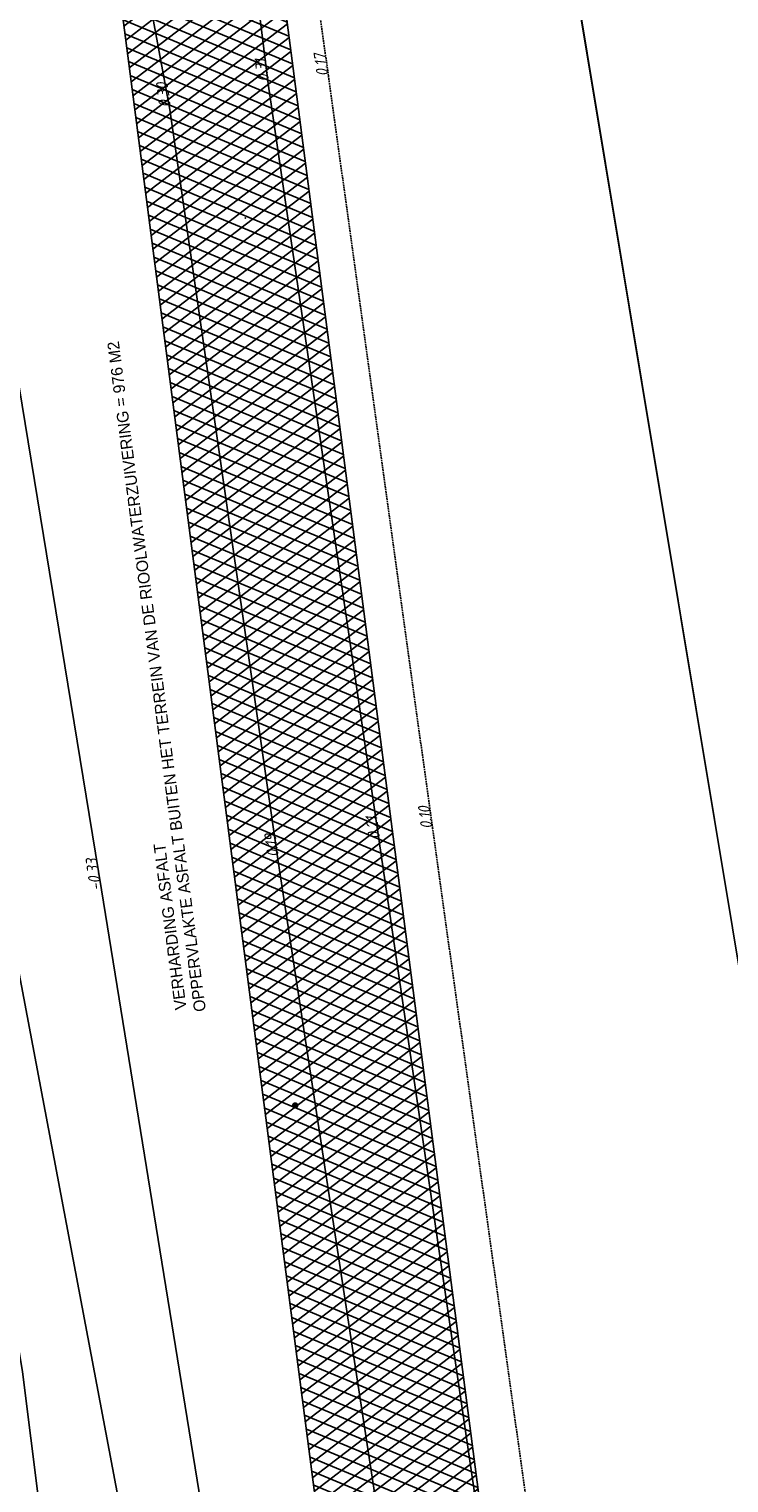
# Model space of a CAD drawing. Extents: x 117893332 to 118394757, y 454959407 to 455669244.
# Tile 300 of 330: x 118293089 to 118314631, y 455246110 to 455290844. Entities that reach past the tile are written whole.
import ezdxf

# ---------------------------------------------------------------- set-up
doc = ezdxf.new("R2010")
doc.units = 0
doc.header["$LTSCALE"] = 200
doc.linetypes.add('HIDDEN', pattern=[0.375, 0.25, -0.125])
doc.layers.get('0').update_dxf_attribs({"linetype": 'CONTINUOUS'})
doc.layers.add('INFO', color=6, linetype='CONTINUOUS', plot=False)
for name, color, linetype in [('ZU_B_-_MB0090--MAAIVELD_DUN~-_001--', 1, 'CONTINUOUS'), ('ZU_B_-_XX------extern-TER-D02S', 231, 'HIDDEN'), ('ZU_B_-_XX------extern-TOPOT16', 231, 'CONTINUOUS'), ('ZU_B_A_EB00----KADASTER~-_-----', 1, 'CONTINUOUS'), ('ZU_B_A_EV02----_kant rijbaan ov betonstraatstenen~-_-----', 253, 'CONTINUOUS'), ('ZU_N_-_AV01----_arcering verharding gv asfalt__18_^200~-_-----', 253, 'CONTINUOUS'), ('ZU_N_A_EV01----_kant verharding gv asfalt~k_-----', 253, 'CONTINUOUS'), ('ZU_N_A_HV01----_arcering verharding gv asfalt~v_-----', 253, 'CONTINUOUS'), ('ZU_N_L_AV01----_arcering verharding gv asfalt__18_^200~-_-----', 253, 'CONTINUOUS')]:
    doc.layers.add(name, color=color, linetype=linetype)
doc.layers.add('ZU_N_-_DX1AMA--_maatvoering_LIN__18_^200', color=7, linetype='CONTINUOUS', lineweight=18)
doc.styles.add('ISO', font='ISO')
doc.styles.add('TAUW-ISOCP', font='tcb_isocp.shx')
doc.dimstyles.new('tzu18-dot_^200', dxfattribs={"dimscale": 200, "dimtxt": 1.8, "dimasz": 3, "dimexe": 2, "dimexo": 0, "dimgap": 0.5, "dimtad": 1, "dimdec": 0, "dimzin": 0, "dimdsep": 46, "dimtxsty": 'TAUW-ISOCP', "dimblk": 'DOTSMALL', "dimcen": 2, "dimdle": 1.5, "dimclre": 8, "dimadec": 0, "dimazin": 0, "dimtp": 1, "dimtm": 1, "dimtfac": 1, "dimtix": 1, "dimtmove": 1, "dimatfit": 3, "dimldrblk": 'DOTSMALL', "dimfxl": 1, "dimtvp": 0.5, "dimtolj": 1, "dimtzin": 0, "dimlwd": -1, "dimlwe": 5, "dimarcsym": 0})

# ---------------------------------------------------------------- blocks, each defined once
blk = doc.blocks.new('_DotSmall')
at = {"color": 0, "linetype": 'ByBlock', "const_width": 0.5}
blk.add_lwpolyline([(-0.0625, 0, 1), (0.0625, 0, 1)], format="xyb", close=True, dxfattribs=at)
blk = doc.blocks.new('*D176')
at = {"layer": 'INFO', "color": 8, "lineweight": 5, "transparency": 16777216}
for p, q in [((118270927, 455376121), (118271770, 455376231)), ((118283894, 455194970), (118295173, 455196438))]:
    blk.add_line(p, q, dxfattribs=at)
at = {"layer": 'INFO', "color": 0, "transparency": 16777216}
blk.add_line((118294815, 455196089), (118271334, 455376477), dxfattribs=at)
at = {"layer": 'INFO', "color": 0, "transparency": 16777216, "xscale": 600, "yscale": 600, "zscale": 600}
for p, rotation in [((118271373, 455376179), 97.41631319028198), ((118294776, 455196386), 277.416313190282)]:
    blk.add_blockref('_DotSmall', p, dxfattribs=dict(at, rotation=rotation))
at = {"layer": 'INFO', "color": 0, "transparency": 16777216, "insert": (118293774, 455201912), "char_height": 360, "attachment_point": 5, "rotation": 97.4163, "style": 'TAUW-ISOCP'}
blk.add_mtext('\\A1;181310', dxfattribs=at)
blk = doc.blocks.new('*D190')
at = {"layer": 'ZU_N_-_DX1AMA--_maatvoering_LIN__18_^200', "color": 8, "lineweight": 5, "transparency": 16777216}
for p, q in [((118271839, 455376240), (118272682, 455376350)), ((118286051, 455178399), (118298242, 455179986))]:
    blk.add_line(p, q, dxfattribs=at)
at = {"layer": 'ZU_N_-_DX1AMA--_maatvoering_LIN__18_^200', "color": 0, "transparency": 16777216}
blk.add_line((118297884, 455179637), (118272247, 455376596), dxfattribs=at)
at = {"layer": 'ZU_N_-_DX1AMA--_maatvoering_LIN__18_^200', "color": 0, "transparency": 16777216, "xscale": 600, "yscale": 600, "zscale": 600}
for p, rotation in [((118272285, 455376298), 97.41631319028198), ((118297845, 455179935), 277.416313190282)]:
    blk.add_blockref('_DotSmall', p, dxfattribs=dict(at, rotation=rotation))
at = {"layer": 'ZU_N_-_DX1AMA--_maatvoering_LIN__18_^200', "color": 0, "transparency": 16777216, "insert": (118294679, 455202087), "char_height": 360, "attachment_point": 5, "rotation": 97.4163, "style": 'TAUW-ISOCP'}
blk.add_mtext('\\A1;198020', dxfattribs=at)

msp = doc.modelspace()

# ---------------------------------------------------------------- hatches: boundary and pattern name
at = {"layer": 'ZU_N_A_HV01----_arcering verharding gv asfalt~v_-----'}
h = msp.add_hatch(dxfattribs=at)
h.set_pattern_fill('ASFALT', color=256, scale=3000)
h.set_pattern_definition([(157.4163, (118248804.68, 455213277.6), (-144.0122, -346.2448), []), (217.4163, (118248804.68, 455213277.6), (227.85075, -297.8406), [])])
h.paths.add_polyline_path([(118286728.7, 455340429.6), (118286966.4, 455339123.3, -0.4313904), (118274030.1, 455321548.7), (118274482.1, 455318075.8), (118274546.5, 455317581.7), (118274546.5, 455317581.7), (118277364.9, 455317948, -0.4142061), (118294175.3, 455305009.6), (118304541.2, 455225373.4, -0.3338745), (118295663.5, 455209688.1), (118297198.7, 455209887.9), (118297218.1, 455209739.2), (118295129.5, 455209467.3, -0.060905), (118291602.9, 455208562.7), (118292268.9, 455203445.9), (118297227.1, 455204091.3, 0.4142136), (118310165.5, 455220902), (118294476.8, 455341429.1, 0.0067353), (118294419.3, 455341829.1)])

# ---------------------------------------------------------------- linework, layer by layer
at = {"layer": 'ZU_B_-_XX------extern-TER-D02S'}
msp.add_lwpolyline([(118314393.6, 455200233.7), (118303279.4, 455199453.7), (118314524.7, 455200252.4), (118311494, 455223095.1), (118309027.3, 455241042.4), (118305509.9, 455266252.9), (118302302.5, 455289411.2), (118299925.8, 455306249.8), (118299508.4, 455310514.7), (118292165, 455358193.4), (118285759.8, 455399632.7), (118283350.2, 455415729.7), (118288518.4, 455416502.3)], dxfattribs=at)
at = {"layer": 'ZU_B_-_XX------extern-TOPOT16'}
msp.add_lwpolyline([(118302531.5, 455213208.6), (118299280, 455239922.8), (118295318.8, 455264353.9), (118291642.3, 455286726.8), (118287597, 455308966.2), (118286244.5, 455311092.8), (118282823.4, 455310926), (118282587.1, 455308503.3), (118287477.2, 455282220.8), (118292885.5, 455249523.8), (118295155, 455231488.1)], dxfattribs=at)
at = {"layer": 'ZU_B_A_EB00----KADASTER~-_-----'}
for p, q in [((118290145.2, 455411095.5), (118314738.2, 455263188.5)), ((118296137.2, 455244032.5), (118271629.2, 455373657.5)), ((118271629.2, 455373657.5), (118296137.2, 455244032.5))]:
    msp.add_line(p, q, dxfattribs=at)
msp.add_lwpolyline([(118392069.4, 455144776.3), (118374028.2, 455139845.5), (118336910.2, 455129595.5), (118328223.2, 455181813.5), (118314738.2, 455263188.5), (118290145.2, 455411095.5), (118287246.2, 455429188.5), (118286934.2, 455431220.5), (118304260.2, 455432427.8)], dxfattribs=at)
msp.add_point((118299745.8, 455285032.5), dxfattribs=at)
at = {"layer": 'ZU_B_A_EV02----_kant rijbaan ov betonstraatstenen~-_-----'}
for points in [[(118310447.4, 455219914.3), (118307514.6, 455240906.5), (118303864.2, 455265851.7), (118300451.8, 455289159.2), (118298015.5, 455308804.9)], [(118307063.7, 455220887), (118304502.9, 455240707.8), (118300748.5, 455265303.2), (118297425.1, 455288367.4), (118293757.2, 455308173.5)]]:
    msp.add_lwpolyline(points, dxfattribs=at)
at = {"layer": 'ZU_N_A_EV01----_kant verharding gv asfalt~k_-----'}
for p, q in [((118294476.8, 455341429.1), (118310165.5, 455220902)), ((118294175.3, 455305009.6), (118304541.2, 455225373.4))]:
    msp.add_line(p, q, dxfattribs=at)
at = {"layer": 'ZU_N_L_AV01----_arcering verharding gv asfalt__18_^200~-_-----', "flags": 128}
msp.add_lwpolyline([(118301280.1, 455257724.7, 0, 0, 0), (118301378.3, 455257705.8, 0, 76.5, 0), (118301370.8, 455257707.3, 76.5, 141.4, 0), (118301349.6, 455257711.3, 141.4, 184.8, 0), (118301317.7, 455257717.5, 184.8, 200, 0), (118301280.1, 455257724.7, 200, 184.8, 0), (118301242.6, 455257731.9, 184.8, 141.4, 0), (118301210.7, 455257738, 141.4, 76.5, 0), (118301189.4, 455257742.1, 76.5, 0, 0), (118301181.9, 455257743.6, 0, 0, 0), (118301280.1, 455257724.7, 0, 0, 0), (118298088.7, 455258338.1, 0, 0, 0), (118297846.1, 455260201.7, 0, 0, 0)], format="xyseb", dxfattribs=at)

# ---------------------------------------------------------------- texts
at = {"layer": 'ZU_B_-_MB0090--MAAIVELD_DUN~-_001--', "style": 'ISO', "oblique": 13.5}
for s, p in [('0.31', (118300482.5, 455289246.2)), ('0.17', (118302302.5, 455289411.2)), ('0.30', (118297455.9, 455288454.4)), ('0.10', (118305509.9, 455266252.9)), ('0.21', (118303895, 455265938.7)), ('0.19', (118300779.2, 455265390.1)), ('-0.33', (118295318.8, 455264353.9))]:
    msp.add_text(s, height=360, rotation=97.69665, dxfattribs=at).set_placement(p)
at = {"layer": 'ZU_N_-_AV01----_arcering verharding gv asfalt__18_^200~-_-----', "style": 'TAUW-ISOCP'}
for s, p in [('OPPERVLAKTE ASFALT BUITEN HET TERREIN VAN DE RIOOLWATERZUIVERING = 976 M2', (118298534.4, 455260632.2)), (' VERHARDING ASFALT', (118297956.4, 455260557))]:
    msp.add_text(s, height=360, rotation=97.41631, dxfattribs=at).set_placement(p)

# ---------------------------------------------------------------- dimensions: what is measured, and where the dimension line sits
at = {"layer": 'INFO'}
dim = msp.add_linear_dim(base=(118271373, 455376179.4), p1=(118283893.9, 455194969.6), p2=(118270926.8, 455376121.3), angle=97.41631, dimstyle='tzu18-dot_^200', dxfattribs=at)
dim.commit()
dim.dimension.update_dxf_attribs({"geometry": '*D176', "text_midpoint": (118294052.1, 455201948.4), "dimtype": 160})
at = {"layer": 'ZU_N_-_DX1AMA--_maatvoering_LIN__18_^200'}
dim = msp.add_linear_dim(base=(118272285.3, 455376298.1), p1=(118286050.8, 455178399.4), p2=(118271839.1, 455376240), angle=97.41631, dimstyle='tzu18-dot_^200', dxfattribs=at)
dim.commit()
dim.dimension.update_dxf_attribs({"geometry": '*D190', "text_midpoint": (118294957.1, 455202123.6), "dimtype": 160})

doc.saveas('drawing.dxf')
